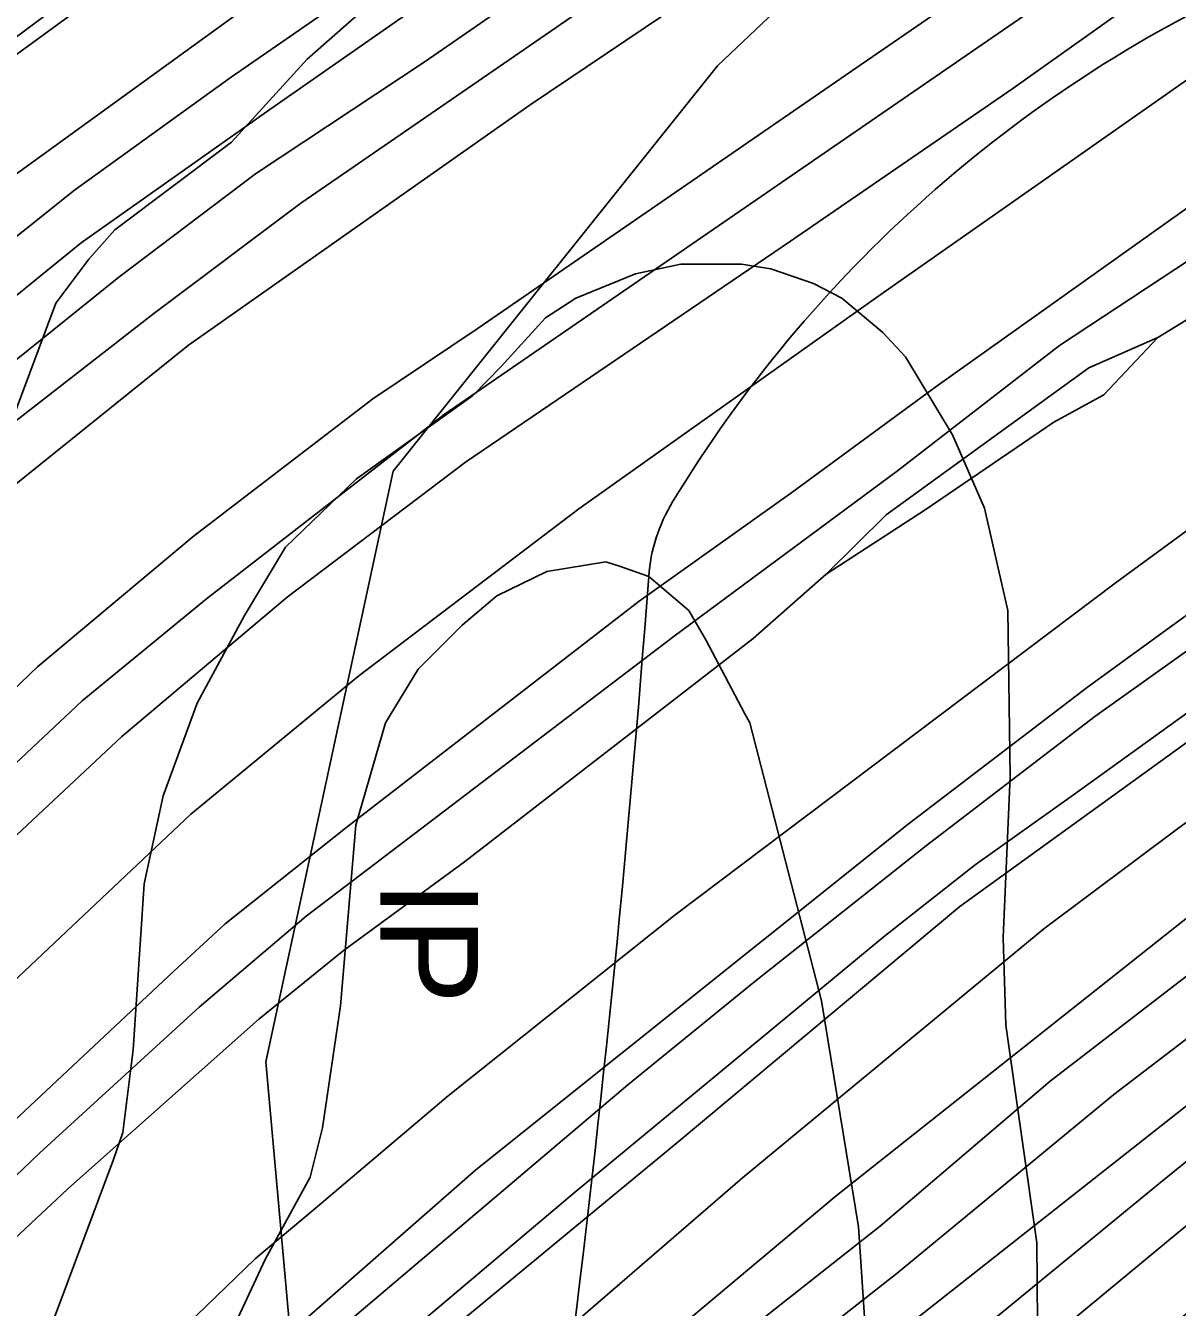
# Model space of a CAD drawing. Extents: x -510989 to -501240, y -1184665 to -1176098.
# Drawn here: x -504287.9 to -504051.9, y -1181466.8 to -1181204.1 of the extents above; entities that cross this region are included whole.
import ezdxf

# ---------------------------------------------------------------- set-up
doc = ezdxf.new("R2010")
doc.units = 0
for name, color, linetype in [('NAVRH_interakcni_prvky', 7, 'Continuous'), ('orna_puda', 7, 'Continuous'), ('STAV_povodi', 7, 'Continuous'), ('STAV_zaplavove_uzemi', 7, 'Continuous'), ('trvaly_travni_porost', 7, 'Continuous'), ('vrstevnice_01', 7, 'Continuous'), ('vrstevnice_02', 7, 'Continuous'), ('vrstevnice_03', 7, 'Continuous')]:
    doc.layers.add(name, color=color, linetype=linetype)

msp = doc.modelspace()

# ---------------------------------------------------------------- linework, layer by layer
at = {"layer": 'NAVRH_interakcni_prvky'}
msp.add_lwpolyline([(-504180.72, -1181675.18), (-504224.4, -1181575.54), (-504238.64, -1181416.52), (-504212.53, -1181295.47), (-504146.08, -1181212.4), (-504053.51, -1181124.58)], dxfattribs=at)
at = {"layer": 'orna_puda'}
for points in [[(-504063.41, -1181087.57), (-504092.01, -1181108.17), (-504122, -1181128.34), (-504152.1, -1181149.04), (-504184.31, -1181172.23), (-504245.95, -1181214.86), (-504277.88, -1181237.87), (-504309.44, -1181263.03), (-504315.92, -1181268.63), (-504314.61, -1181261.83), (-504313.89, -1181255.39), (-504292.95, -1181236.81), (-504208.42, -1181175.58), (-504151.35, -1181134.97), (-504126.2, -1181118.25), (-504068.33, -1181077.58)], [(-504149.03, -1181105.07), (-504192.3, -1181134.85), (-504257.9, -1181182.63), (-504313.34, -1181223.97), (-504348.75, -1181252.94), (-504354.85, -1181245.3), (-504288.51, -1181192.9), (-504256.42, -1181169.11), (-504208.06, -1181134.23), (-504183.83, -1181117.2), (-504154.75, -1181096.5)], [(-504054.17, -1181106.36), (-504126.94, -1181156.85), (-504206.19, -1181211.62), (-504240.74, -1181234.49), (-504268.79, -1181255.68), (-504300.75, -1181281.35), (-504321.64, -1181299.38), (-504318.96, -1181283.11), (-504276.5, -1181248.66), (-504238.53, -1181221.82), (-504150.33, -1181160.22), (-504100.09, -1181125.76), (-504090.06, -1181119.5), (-504076.82, -1181110.43), (-504058.52, -1181097.52)], [(-504049.65, -1181115.54), (-504075.47, -1181134.07), (-504141.9, -1181178.84), (-504231.47, -1181240.49), (-504261.56, -1181263.14), (-504289.91, -1181285.19), (-504310.14, -1181302.16), (-504325.21, -1181317.93), (-504321.64, -1181299.38), (-504300.75, -1181281.35), (-504268.79, -1181255.68), (-504240.74, -1181234.49), (-504206.19, -1181211.62), (-504126.94, -1181156.85), (-504054.17, -1181106.36)], [(-504045.34, -1181124.29), (-504080.12, -1181149.25), (-504125.67, -1181180.76), (-504184.5, -1181220.35), (-504254.48, -1181269.63), (-504299.96, -1181306.14), (-504328.12, -1181333.6), (-504325.21, -1181317.93), (-504310.14, -1181302.16), (-504289.91, -1181285.19), (-504261.56, -1181263.14), (-504231.47, -1181240.49), (-504141.9, -1181178.84), (-504075.47, -1181134.07), (-504049.65, -1181115.54)], [(-504031.44, -1181177.54), (-504022.27, -1181171.19), (-504013.39, -1181189.25), (-504019.18, -1181193.67), (-504113.03, -1181259.49), (-504174.49, -1181303.18), (-504219.59, -1181337.41), (-504254.01, -1181365.71), (-504302.81, -1181411.72), (-504341.52, -1181445.92), (-504341.04, -1181430.83), (-504339.73, -1181414.78), (-504315.62, -1181394.24), (-504268.13, -1181349.85), (-504234.24, -1181321.28), (-504197.74, -1181293.56), (-504131.16, -1181248.3), (-504085.57, -1181217), (-504053.73, -1181194.36)], [(-504013.39, -1181189.25), (-504009.07, -1181198.04), (-504003.79, -1181208.76), (-504101.1, -1181277.93), (-504130.86, -1181299.83), (-504162.16, -1181322.06), (-504221.98, -1181368.35), (-504247, -1181388.24), (-504257.49, -1181397.92), (-504319.7, -1181456.2), (-504339.08, -1181472.56), (-504339.62, -1181464.15), (-504340.18, -1181458.94), (-504341.22, -1181451.64), (-504341.52, -1181445.92), (-504302.81, -1181411.72), (-504254.01, -1181365.71), (-504219.59, -1181337.41), (-504174.49, -1181303.18), (-504113.03, -1181259.49), (-504019.18, -1181193.67)], [(-503999.84, -1181216.8), (-504028.31, -1181238.29), (-504076.03, -1181269.68), (-504109.23, -1181295.35), (-504154.96, -1181329.28), (-504230.37, -1181386.63), (-504252.32, -1181405.26), (-504285.04, -1181435.21), (-504337.25, -1181485.24), (-504358.78, -1181506.18), (-504354.61, -1181498.79), (-504350.74, -1181493.55), (-504338.84, -1181481.02), (-504339.08, -1181472.56), (-504319.7, -1181456.2), (-504257.49, -1181397.92), (-504247, -1181388.24), (-504221.98, -1181368.35), (-504162.16, -1181322.06), (-504130.86, -1181299.83), (-504101.1, -1181277.93), (-504003.79, -1181208.76)], [(-503980.02, -1181257.1), (-503973.89, -1181269.55), (-503977.1, -1181271.98), (-504027.29, -1181308.5), (-504070.29, -1181339.68), (-504107.01, -1181367.8), (-504195.59, -1181438.64), (-504233.31, -1181471.69), (-504244.12, -1181481.44), (-504269.99, -1181506.44), (-504326.71, -1181559.76), (-504359.98, -1181587.77), (-504377.18, -1181600.3), (-504382.53, -1181588.34), (-504381.74, -1181584.82), (-504346.14, -1181557.1), (-504301.7, -1181515.58), (-504240.75, -1181456.77), (-504228.53, -1181446.55), (-504201.3, -1181423.46), (-504154.79, -1181386.39), (-504064.64, -1181318.38), (-504034.48, -1181296.36), (-503994.09, -1181267.31)], [(-504055.85, -1181268.05), (-504066.9, -1181279.77), (-504077.15, -1181285.39), (-504103.53, -1181303.33), (-504123.81, -1181316.55), (-504111.54, -1181304.4), (-504070, -1181274.25)], [(-503944.07, -1181330.17), (-503962.31, -1181344.77), (-504064.91, -1181423.18), (-504109.25, -1181459.83), (-504127.4, -1181473.98), (-504160.04, -1181502.09), (-504194.96, -1181534.62), (-504260.14, -1181596.6), (-504303.09, -1181634.43), (-504336.37, -1181660.22), (-504347.05, -1181667.61), (-504350.91, -1181658.99), (-504315.13, -1181632.29), (-504290.31, -1181611.06), (-504245.87, -1181570.69), (-504207.48, -1181531.56), (-504173.54, -1181500.72), (-504137.91, -1181470.01), (-504112.69, -1181450.12), (-504077.92, -1181420.42), (-504049.09, -1181398.26), (-503995.76, -1181359.87), (-503976.68, -1181345.32), (-503948.03, -1181322.12)], [(-503942.1, -1181334.17), (-503939.89, -1181338.66), (-503941.64, -1181340.1), (-504036.16, -1181414.61), (-504123.08, -1181483.11), (-504148.17, -1181505.32), (-504199.33, -1181554.54), (-504223.99, -1181577.43), (-504255.31, -1181605.86), (-504302.39, -1181646.52), (-504333.53, -1181670.75), (-504342.67, -1181677.41), (-504344.68, -1181672.91), (-504347.05, -1181667.61), (-504336.37, -1181660.22), (-504303.09, -1181634.43), (-504260.14, -1181596.6), (-504194.96, -1181534.62), (-504160.04, -1181502.09), (-504127.4, -1181473.98), (-504109.25, -1181459.83), (-504064.91, -1181423.18), (-503962.31, -1181344.77), (-503944.07, -1181330.17)], [(-503939.89, -1181338.66), (-503936.34, -1181345.88), (-503944.63, -1181352.64), (-504023.33, -1181415.35), (-504054.92, -1181440.88), (-504129.87, -1181502.39), (-504146.7, -1181517.74), (-504176.13, -1181548), (-504219.49, -1181588.54), (-504245.7, -1181612.57), (-504295.39, -1181654.87), (-504302.39, -1181646.52), (-504255.31, -1181605.86), (-504223.99, -1181577.43), (-504199.33, -1181554.54), (-504148.17, -1181505.32), (-504123.08, -1181483.11), (-504036.16, -1181414.61), (-503941.64, -1181340.1)], [(-504036.26, -1181341.11), (-504026.59, -1181350.42), (-504051.54, -1181368.52), (-504079.21, -1181389.26), (-504140.99, -1181440.26), (-504187.21, -1181480.2), (-504221.1, -1181510.64), (-504278.03, -1181564.9), (-504311.79, -1181596), (-504328.96, -1181609.46), (-504361.76, -1181634.74), (-504368.28, -1181620.18), (-504359.83, -1181614.36), (-504325.51, -1181586.47), (-504304.33, -1181567.44), (-504227.12, -1181493.15), (-504154.15, -1181432.9), (-504096.44, -1181384.65)], [(-503944.63, -1181352.64), (-503936.34, -1181345.88), (-503932.23, -1181354.23), (-503999.82, -1181408.51), (-504109.96, -1181499.71), (-504138.91, -1181524.63), (-504200.79, -1181585.03), (-504220.42, -1181604.9), (-504255.3, -1181636.01), (-504286.11, -1181662.28), (-504318.39, -1181686.88), (-504333.77, -1181697.3), (-504338.44, -1181686.86), (-504295.39, -1181654.87), (-504245.7, -1181612.57), (-504219.49, -1181588.54), (-504176.13, -1181548), (-504146.7, -1181517.74), (-504129.87, -1181502.39), (-504054.92, -1181440.88), (-504023.33, -1181415.35)]]:
    msp.add_lwpolyline(points, close=True, dxfattribs=at)
for points in [[(-504174.08, -1181125.62), (-504298.12, -1181216.14), (-504310.51, -1181225.78), (-504313.81, -1181228.23), (-504346.54, -1181255.4), (-504380.97, -1181287.16), (-504443.4, -1181349.56), (-504472.55, -1181374.9), (-504476.6, -1181378.16), (-504477.94, -1181375.16), (-504442.52, -1181345.04), (-504390.58, -1181293.52), (-504379.56, -1181282.19), (-504350.52, -1181254.8), (-504357.03, -1181246.83), (-504363.86, -1181238.46), (-504370.81, -1181229.95), (-504377.33, -1181221.95), (-504383.86, -1181213.96), (-504390.72, -1181205.56), (-504397.28, -1181197.52)], [(-504336.16, -1181384.18), (-504285.45, -1181335.54), (-504253.54, -1181308.83), (-504216.71, -1181280.6), (-504195.36, -1181266.3), (-504118.81, -1181213.6), (-504064.76, -1181176.34)], [(-504388.85, -1181204.07), (-504381.92, -1181212.52), (-504375.33, -1181220.55), (-504368.79, -1181228.59), (-504361.8, -1181237.04), (-504354.85, -1181245.3), (-504348.75, -1181252.94), (-504313.34, -1181223.97), (-504257.9, -1181182.63)], [(-504068, -1181191.56), (-504202.11, -1181283.84), (-504250.78, -1181321.58), (-504276.27, -1181342.54), (-504339.91, -1181402.27), (-504339.73, -1181414.78), (-504341.04, -1181430.83), (-504341.52, -1181445.92), (-504341.22, -1181451.64), (-504340.18, -1181458.94), (-504339.62, -1181464.15), (-504339.08, -1181472.56)], [(-504310.8, -1181472.01), (-504279.2, -1181442.52), (-504240.11, -1181407.72), (-504222.79, -1181393.73), (-504197.92, -1181375.52), (-504138.78, -1181329.71), (-504123.81, -1181316.55), (-504103.53, -1181303.33), (-504077.15, -1181285.39), (-504066.9, -1181279.77), (-504055.85, -1181268.05), (-504032.27, -1181253.66)], [(-504034.48, -1181296.36), (-504064.64, -1181318.38), (-504154.79, -1181386.39), (-504201.3, -1181423.46), (-504228.53, -1181446.55), (-504240.75, -1181456.77), (-504301.7, -1181515.58)], [(-504225.38, -1181472.86), (-504164.5, -1181421.18), (-504138.76, -1181400.31), (-504103.51, -1181372.38), (-504068.78, -1181345.73), (-504018.64, -1181309.98)], [(-504036.26, -1181341.11), (-504096.44, -1181384.65), (-504154.15, -1181432.9), (-504227.12, -1181493.15), (-504304.33, -1181567.44), (-504325.51, -1181586.47), (-504359.83, -1181614.36), (-504368.28, -1181620.18), (-504370.38, -1181615.49), (-504353.81, -1181603.05), (-504337.64, -1181590.56), (-504315.67, -1181571.6), (-504288.62, -1181546.13), (-504230.73, -1181489.99), (-504175.46, -1181443.32), (-504111.85, -1181390.71), (-504093.27, -1181376.13), (-504073.12, -1181361.78), (-504017.65, -1181321.72)], [(-504017.65, -1181321.72), (-504073.12, -1181361.78), (-504093.27, -1181376.13), (-504111.85, -1181390.71), (-504175.46, -1181443.32), (-504230.73, -1181489.99)], [(-504047.1, -1181384.76), (-504121.78, -1181443.96), (-504168.7, -1181483.28), (-504211.54, -1181523.2), (-504254.5, -1181565.62), (-504289.52, -1181597.05), (-504301.27, -1181604.79), (-504318.48, -1181618.41), (-504338.99, -1181632.23), (-504356.12, -1181647.35), (-504361.76, -1181634.74), (-504328.96, -1181609.46), (-504311.79, -1181596), (-504278.03, -1181564.9), (-504221.1, -1181510.64), (-504187.21, -1181480.2), (-504140.99, -1181440.26), (-504079.21, -1181389.26), (-504051.54, -1181368.52)], [(-504049.09, -1181398.26), (-504077.92, -1181420.42), (-504112.69, -1181450.12), (-504137.91, -1181470.01), (-504173.54, -1181500.72), (-504207.48, -1181531.56), (-504245.87, -1181570.69), (-504290.31, -1181611.06), (-504315.13, -1181632.29), (-504350.91, -1181658.99), (-504356.12, -1181647.35), (-504338.99, -1181632.23), (-504318.48, -1181618.41), (-504301.27, -1181604.79), (-504289.52, -1181597.05), (-504254.5, -1181565.62), (-504211.54, -1181523.2), (-504168.7, -1181483.28), (-504121.78, -1181443.96), (-504047.1, -1181384.76)], [(-504030.95, -1181451.5), (-504089.97, -1181502.91), (-504112.64, -1181522.2), (-504131.34, -1181538.65), (-504173.95, -1181580.18), (-504188.24, -1181593.72), (-504215.6, -1181621.07), (-504224.49, -1181628.89), (-504236.46, -1181638.44), (-504292.38, -1181685.95), (-504327.46, -1181711.39), (-504329.5, -1181706.83), (-504333.77, -1181697.3), (-504318.39, -1181686.88), (-504286.11, -1181662.28), (-504255.3, -1181636.01), (-504220.42, -1181604.9), (-504200.79, -1181585.03), (-504138.91, -1181524.63), (-504109.96, -1181499.71), (-503999.82, -1181408.51)]]:
    msp.add_lwpolyline(points, dxfattribs=at)
at = {"layer": 'STAV_povodi'}
for centre, radius, start, end in [((-503921.26, -1181443.81), 273.78, 114.6614, 148.7413), ((-504125.94, -1181319.57), 34.35, 148.7413, 175.7168), ((-507374.38, -1181076.27), 3223.19, 352.66102, 355.7168)]:
    msp.add_arc(centre, radius, start, end, dxfattribs=at)
at = {"layer": 'STAV_zaplavove_uzemi'}
for points in [[(-504594.17, -1181642.09), (-504629.77, -1181535.28), (-504650.39, -1181443.46), (-504674.75, -1181355.39), (-504706.6, -1181265.44), (-504719.72, -1181182.99), (-504747.83, -1181113.66), (-504727.29, -1181064.42), (-504683.65, -1181020.77), (-504624.52, -1180967.28), (-504575.24, -1180927.85), (-504544.27, -1180915.18), (-504445.72, -1180881.39), (-504404.89, -1180867.31), (-504292.26, -1180829.3), (-504179.63, -1180791.29), (-504099.38, -1180734.98), (-504020.54, -1180698.37), (-503957.18, -1180675.84), (-503893.83, -1180664.58), (-503865.67, -1180678.66), (-503817.8, -1180689.92), (-503788.24, -1180689.92), (-503764.3, -1180695.55), (-503736.15, -1180687.11), (-503717.85, -1180698.37), (-503716.44, -1180708.23)], [(-502250.32, -1184002.61), (-502355.07, -1183875.41), (-502442.37, -1183790.61), (-502477.29, -1183700.82), (-502532.16, -1183578.61), (-502567.08, -1183448.91), (-502626.05, -1183402.34), (-502705.41, -1183380.59), (-502814.2, -1183349.87), (-502882.03, -1183297.39), (-502931.95, -1183237.24), (-503042.02, -1183107.97), (-503139.64, -1183018.94), (-503222.14, -1182957.59), (-503308.56, -1182839.96), (-503316.24, -1182784.92), (-503330.32, -1182756.77), (-503348.24, -1182719.65), (-503334.16, -1182651.82), (-503323.92, -1182595.5), (-503313.68, -1182526.39), (-503294.1, -1182480.5), (-503251.86, -1182396.03), (-503229.34, -1182314.37), (-503216.1, -1182227.15), (-503242.43, -1182174.5), (-503271.86, -1182129.59), (-503287.34, -1182081.58), (-503343.88, -1182028.1), (-503361.79, -1182008.91), (-503396.35, -1181952.59), (-503442.43, -1181933.39), (-503497.46, -1181888.6), (-503525.62, -1181860.44), (-503528.18, -1181837.4), (-503548.66, -1181767.01), (-503558.9, -1181729.89), (-503576.82, -1181682.53), (-503578.1, -1181621.1), (-503567.86, -1181572.46), (-503552.5, -1181536.63), (-503538.04, -1181458.36), (-503518.33, -1181411.9), (-503509.88, -1181341.51), (-503497.21, -1181207.63), (-503499.77, -1181097.56), (-503498.02, -1181031.35), (-503510.82, -1180970.85), (-503549.22, -1180952.23), (-503571.32, -1180940.6), (-503605.07, -1180937.11), (-503651.61, -1180939.44), (-503671.39, -1180917.33), (-503679.53, -1180892.89), (-503713.27, -1180871.95), (-503727.24, -1180859.15), (-503734.22, -1180833.55), (-503728.4, -1180799.81), (-503741.2, -1180770.72), (-503722.82, -1180725.17), (-503721.54, -1180703.41), (-503731.78, -1180697.01), (-503767.61, -1180699.57), (-503790.65, -1180697.01), (-503817.53, -1180697.01), (-503861.04, -1180686.77), (-503889.2, -1180675.25), (-503900.72, -1180668.85), (-503953.2, -1180679.09), (-503997.99, -1180697.01), (-504063.27, -1180722.61), (-504109.34, -1180749.49), (-504142.62, -1180776.36), (-504177.18, -1180796.84), (-504211.73, -1180817.32), (-504414.98, -1180961.5), (-504472.7, -1180998.11), (-504544.51, -1181068.5), (-504600.82, -1181143.12), (-504621.94, -1181196.62), (-504641.65, -1181267.01), (-504660.25, -1181350.62), (-504634.7, -1181398.32), (-504617.66, -1181447.72), (-504600.62, -1181492.01), (-504587, -1181548.23), (-504592.11, -1181628.29), (-504569.96, -1181682.81), (-504568.26, -1181664.07), (-504554.63, -1181621.48), (-504547.82, -1181597.63)]]:
    msp.add_spline(points, degree=3, dxfattribs=at)
at = {"layer": 'trvaly_travni_porost'}
for points in [[(-504072.81, -1181068.48), (-504068.33, -1181077.58), (-504126.2, -1181118.25), (-504151.35, -1181134.97), (-504208.42, -1181175.58), (-504292.95, -1181236.81), (-504313.89, -1181255.39), (-504312.21, -1181240.85), (-504310.51, -1181225.78), (-504298.12, -1181216.14), (-504174.08, -1181125.62), (-504146.68, -1181106.98), (-504106.2, -1181080.18), (-504077.57, -1181058.81)], [(-504060.95, -1181092.57), (-504058.52, -1181097.52), (-504076.82, -1181110.43), (-504090.06, -1181119.5), (-504100.09, -1181125.76), (-504150.33, -1181160.22), (-504238.53, -1181221.82), (-504276.5, -1181248.66), (-504318.96, -1181283.11), (-504318.48, -1181277.15), (-504315.92, -1181268.63), (-504309.44, -1181263.03), (-504277.88, -1181237.87), (-504245.95, -1181214.86), (-504184.31, -1181172.23), (-504152.1, -1181149.04), (-504122, -1181128.34), (-504092.01, -1181108.17), (-504063.41, -1181087.57)], [(-504040.42, -1181134.3), (-504036.01, -1181143.25), (-504031.19, -1181153.05), (-504064.76, -1181176.34), (-504118.81, -1181213.6), (-504195.36, -1181266.3), (-504216.71, -1181280.6), (-504253.54, -1181308.83), (-504285.45, -1181335.54), (-504336.16, -1181384.18), (-504333.72, -1181367.04), (-504331.1, -1181348.99), (-504330.15, -1181342.44), (-504328.12, -1181333.6), (-504299.96, -1181306.14), (-504254.48, -1181269.63), (-504184.5, -1181220.35), (-504125.67, -1181180.76), (-504080.12, -1181149.25), (-504045.34, -1181124.29)], [(-504022.27, -1181171.19), (-504031.44, -1181177.54), (-504053.73, -1181194.36), (-504085.57, -1181217), (-504131.16, -1181248.3), (-504197.74, -1181293.56), (-504234.24, -1181321.28), (-504268.13, -1181349.85), (-504315.62, -1181394.24), (-504339.73, -1181414.78), (-504339.91, -1181402.27), (-504276.27, -1181342.54), (-504250.78, -1181321.58), (-504202.11, -1181283.84), (-504068, -1181191.56), (-504026.74, -1181162.09)]]:
    msp.add_lwpolyline(points, close=True, dxfattribs=at)
for points in [[(-504032.27, -1181253.66), (-504055.85, -1181268.05), (-504070, -1181274.25), (-504111.54, -1181304.4), (-504123.81, -1181316.55), (-504138.78, -1181329.71), (-504197.92, -1181375.52), (-504222.79, -1181393.73), (-504240.11, -1181407.72), (-504279.2, -1181442.52), (-504310.8, -1181472.01), (-504354.41, -1181514.74), (-504366.1, -1181523.91), (-504358.78, -1181506.18), (-504337.25, -1181485.24), (-504285.04, -1181435.21), (-504252.32, -1181405.26), (-504230.37, -1181386.63), (-504154.96, -1181329.28), (-504109.23, -1181295.35), (-504076.03, -1181269.68), (-504028.31, -1181238.29)], [(-504018.64, -1181309.98), (-504068.78, -1181345.73), (-504103.51, -1181372.38), (-504138.76, -1181400.31), (-504164.5, -1181421.18), (-504225.38, -1181472.86), (-504235.12, -1181480.4), (-504258.17, -1181502.98), (-504286.63, -1181529.44), (-504298.04, -1181540.63), (-504323.53, -1181564.59), (-504367.79, -1181601.05), (-504374.83, -1181605.56), (-504377.18, -1181600.3), (-504359.98, -1181587.77), (-504326.71, -1181559.76), (-504269.99, -1181506.44), (-504244.12, -1181481.44), (-504233.31, -1181471.69), (-504195.59, -1181438.64), (-504107.01, -1181367.8), (-504070.29, -1181339.68), (-504027.29, -1181308.5)]]:
    msp.add_lwpolyline(points, dxfattribs=at)
at = {"layer": 'vrstevnice_01'}
msp.add_lwpolyline([(-504323.82, -1181431.65), (-504318.5, -1181409), (-504314.41, -1181372), (-504314.19, -1181360), (-504311.59, -1181339), (-504306.81, -1181321), (-504292.09, -1181289), (-504281.69, -1181261), (-504274.91, -1181252), (-504269.59, -1181246), (-504245.69, -1181228), (-504230.19, -1181211), (-504214.31, -1181197)], dxfattribs=at)
at = {"layer": 'vrstevnice_02'}
for points in [[(-504080.65, -1181453.59), (-504087, -1181409), (-504087.59, -1181391), (-504086.09, -1181358), (-504086.59, -1181324), (-504091.41, -1181303), (-504097.91, -1181288), (-504107.59, -1181272), (-504112.19, -1181267), (-504120.59, -1181260), (-504126.41, -1181257), (-504135.19, -1181254), (-504141.19, -1181253), (-504153.59, -1181253), (-504162.91, -1181255), (-504175.09, -1181260), (-504181.31, -1181264), (-504190.41, -1181274), (-504196.31, -1181280), (-504220.09, -1181297), (-504234.59, -1181311), (-504243, -1181325), (-504252.69, -1181343), (-504259.69, -1181362), (-504263.59, -1181380), (-504265.81, -1181414), (-504267.91, -1181431), (-504269.83, -1181436.52)], [(-504269.83, -1181436.52), (-504282, -1181469), (-504286.41, -1181491), (-504287.41, -1181509), (-504286.41, -1181526), (-504271.19, -1181609), (-504264.69, -1181628), (-504257.19, -1181640), (-504237.81, -1181659), (-504221.41, -1181670), (-504213.41, -1181679), (-504205.41, -1181692), (-504198.09, -1181707)], [(-504049.41, -1181764), (-504058.41, -1181754), (-504066.91, -1181747), (-504075.91, -1181736), (-504078, -1181732), (-504081.5, -1181719), (-504083.59, -1181707), (-504084.19, -1181692), (-504089.09, -1181666), (-504101.59, -1181635), (-504104.59, -1181623), (-504103.31, -1181608), (-504100.91, -1181601), (-504101.5, -1181599), (-504107, -1181592), (-504109.19, -1181588), (-504106.5, -1181578), (-504091, -1181530), (-504082.5, -1181490), (-504080.5, -1181470), (-504080.65, -1181453.59)]]:
    msp.add_lwpolyline(points, dxfattribs=at)
at = {"layer": 'vrstevnice_03'}
for points in [[(-504229.58, -1181440.15), (-504227, -1181430), (-504223.31, -1181405), (-504220.19, -1181368), (-504214.09, -1181347), (-504207.41, -1181336), (-504198.41, -1181327), (-504191.31, -1181321), (-504181.09, -1181316), (-504169, -1181314), (-504166, -1181315), (-504160.19, -1181317), (-504152, -1181324), (-504148.5, -1181330), (-504140.59, -1181345), (-504139.5, -1181347), (-504124.81, -1181404), (-504117.23, -1181450.29)], [(-504229.58, -1181440.15), (-504238.81, -1181457), (-504257.41, -1181497), (-504260.19, -1181510), (-504260.31, -1181523), (-504259.59, -1181533), (-504253.69, -1181564)], [(-504130.81, -1181562), (-504121.31, -1181520), (-504119.09, -1181510), (-504116.09, -1181486), (-504115.59, -1181475), (-504117.23, -1181450.29)]]:
    msp.add_lwpolyline(points, dxfattribs=at)

# ---------------------------------------------------------------- texts
at = {"layer": 'NAVRH_interakcni_prvky'}
msp.add_text('IP', height=20, rotation=270, dxfattribs=at).set_placement((-504215.18, -1181379.36))

doc.saveas('drawing.dxf')
